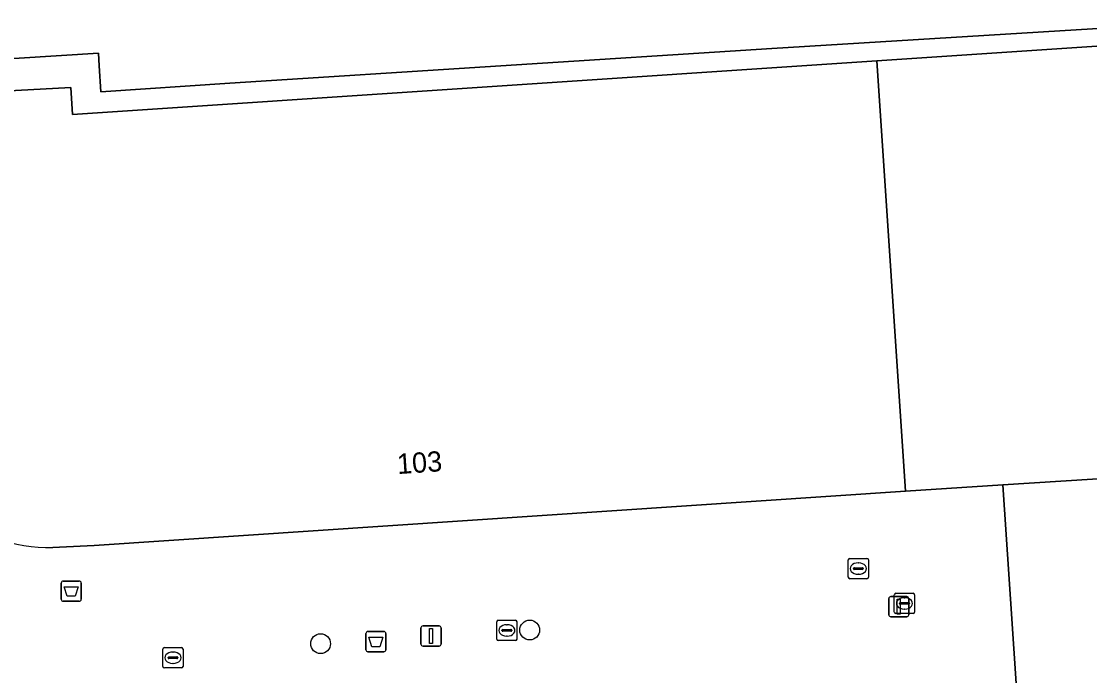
# Model space of a CAD drawing. Extents: x 159680 to 160786, y 387323 to 388340.
# Drawn here: x 160270.6 to 160323.4, y 387792.3 to 387824.6 of the extents above; entities that cross this region are included whole.
import ezdxf

# ---------------------------------------------------------------- set-up
doc = ezdxf.new("R2010")
doc.units = 0
for name, color, linetype in [('IMGEO_Afvalbak', 7, 'Continuous'), ('IMGEO_Boom', 7, 'Continuous'), ('IMGEO_Kolk', 7, 'Continuous'), ('IMGEO_Lichtmast', 7, 'Continuous'), ('IMGEO_Pand', 7, 'Continuous'), ('IMGEO_Pand_nummerreeks', 7, 'Continuous'), ('IMGEO_Rijbaan_lokaal_open', 7, 'Continuous'), ('IMGEO_Rioolput', 7, 'Continuous'), ('IMGEO_Voetpad_open', 7, 'Continuous')]:
    doc.layers.add(name, color=color, linetype=linetype)

msp = doc.modelspace()

# ---------------------------------------------------------------- linework, layer by layer
at = {"layer": 'IMGEO_Afvalbak'}
for p, q in [((160272.658, 387797.006), (160273.448, 387797.006)), ((160273.448, 387797.006), (160272.658, 387797.006)), ((160272.558, 387796.106), (160272.558, 387796.906)), ((160272.558, 387796.906), (160272.558, 387796.106)), ((160273.548, 387796.906), (160273.548, 387796.106)), ((160273.548, 387796.106), (160273.548, 387796.906)), ((160273.448, 387796.006), (160272.658, 387796.006)), ((160272.658, 387796.006), (160273.448, 387796.006)), ((160287.613, 387793.615), (160287.613, 387794.415)), ((160287.613, 387794.415), (160287.613, 387793.615)), ((160287.713, 387794.515), (160288.503, 387794.515)), ((160288.503, 387794.515), (160287.713, 387794.515)), ((160288.603, 387794.415), (160288.603, 387793.615)), ((160288.603, 387793.615), (160288.603, 387794.415)), ((160288.503, 387793.515), (160287.713, 387793.515)), ((160287.713, 387793.515), (160288.503, 387793.515))]:
    msp.add_line(p, q, dxfattribs=at)
for points in [[(160272.701, 387796.72), (160273.405, 387796.72), (160273.256, 387796.25), (160272.85, 387796.25), (160272.701, 387796.72)], [(160287.756, 387794.229), (160288.46, 387794.229), (160288.311, 387793.759), (160287.905, 387793.759), (160287.756, 387794.229)]]:
    msp.add_lwpolyline(points, dxfattribs=at)
for centre, start, end in [((160272.658, 387796.906), 90, 180), ((160272.658, 387796.906), 90, 180), ((160273.448, 387796.906), 0, 90), ((160273.448, 387796.906), 360, 90), ((160272.658, 387796.106), 180, 270), ((160272.658, 387796.106), 180, 270), ((160273.448, 387796.106), 270, 0), ((160273.448, 387796.106), 270, 0), ((160287.713, 387794.415), 90, 180), ((160287.713, 387794.415), 90, 180), ((160288.503, 387794.415), 0, 90), ((160288.503, 387794.415), 360, 90), ((160287.713, 387793.615), 180, 270), ((160287.713, 387793.615), 180, 270), ((160288.503, 387793.615), 270, 0), ((160288.503, 387793.615), 270, 0)]:
    msp.add_arc(centre, 0.1, start, end, dxfattribs=at)
at = {"layer": 'IMGEO_Boom'}
for centre in [(160295.709, 387794.586), (160285.378, 387793.912)]:
    msp.add_circle(centre, 0.489, dxfattribs=at)
at = {"layer": 'IMGEO_Kolk'}
for p, q in [((160313.728, 387795.473), (160313.728, 387796.325)), ((160313.803, 387796.399), (160314.655, 387796.399)), ((160313.987, 387795.893), (160313.987, 387795.905)), ((160314.03, 387795.942), (160314.428, 387795.942)), ((160314.216, 387796.179), (160314.241, 387796.179)), ((160314.471, 387795.905), (160314.471, 387795.893)), ((160314.729, 387796.325), (160314.729, 387795.473)), ((160314.655, 387795.399), (160313.803, 387795.399)), ((160314.425, 387795.856), (160314.027, 387795.856)), ((160314.239, 387795.619), (160314.214, 387795.619)), ((160294.081, 387794.14), (160294.081, 387794.992)), ((160294.156, 387795.066), (160295.008, 387795.066)), ((160294.569, 387794.846), (160294.594, 387794.846)), ((160295.082, 387794.992), (160295.082, 387794.14)), ((160294.34, 387794.56), (160294.34, 387794.572)), ((160294.778, 387794.523), (160294.38, 387794.523)), ((160294.383, 387794.609), (160294.781, 387794.609)), ((160294.824, 387794.572), (160294.824, 387794.56)), ((160295.008, 387794.066), (160294.156, 387794.066)), ((160294.592, 387794.286), (160294.567, 387794.286)), ((160277.581, 387792.792), (160277.581, 387793.644)), ((160277.656, 387793.718), (160278.508, 387793.718)), ((160278.069, 387793.498), (160278.094, 387793.498)), ((160278.582, 387793.644), (160278.582, 387792.792)), ((160277.84, 387793.212), (160277.84, 387793.224)), ((160278.278, 387793.175), (160277.88, 387793.175)), ((160277.883, 387793.261), (160278.281, 387793.261)), ((160278.092, 387792.938), (160278.067, 387792.938)), ((160278.324, 387793.224), (160278.324, 387793.212)), ((160278.508, 387792.718), (160277.656, 387792.718))]:
    msp.add_line(p, q, dxfattribs=at)
for points in [[(160313.728, 387795.473), (160313.728, 387796.325)], [(160313.803, 387796.399), (160314.655, 387796.399)], [(160314.729, 387796.325), (160314.729, 387795.473)], [(160314.655, 387795.399), (160313.803, 387795.399)], [(160294.081, 387794.14), (160294.081, 387794.992)], [(160294.156, 387795.066), (160295.008, 387795.066)], [(160295.082, 387794.992), (160295.082, 387794.14)], [(160295.008, 387794.066), (160294.156, 387794.066)], [(160277.581, 387792.792), (160277.581, 387793.644)], [(160277.656, 387793.718), (160278.508, 387793.718)], [(160278.582, 387793.644), (160278.582, 387792.792)], [(160278.508, 387792.718), (160277.656, 387792.718)]]:
    msp.add_lwpolyline(points, dxfattribs=at)
for centre, radius, start, end in [((160313.805, 387796.323), 0.0765, 91.552, 178.448), ((160313.805, 387796.323), 0.0765, 91.552, 178.448), ((160314.027, 387795.902), 0.0403, 85.8775, 175.7526), ((160314.432, 387795.904), 0.0386, 1.7309, 96.639), ((160314.653, 387796.323), 0.0765, 1.552, 88.448), ((160314.653, 387796.323), 0.0765, 1.552, 88.448), ((160313.805, 387795.475), 0.0765, 181.552, 268.448), ((160313.805, 387795.475), 0.0765, 181.552, 268.448), ((160314.024, 387795.892), 0.0366, 178.938, 274.7102), ((160314.428, 387795.899), 0.043, 264.8664, 352.4533), ((160314.653, 387795.475), 0.0765, 271.552, 358.448), ((160314.653, 387795.475), 0.0765, 271.552, 358.448), ((160294.158, 387794.99), 0.0765, 91.552, 178.448), ((160294.158, 387794.99), 0.0765, 91.552, 178.448), ((160295.006, 387794.99), 0.0765, 1.552, 88.448), ((160295.006, 387794.99), 0.0765, 1.552, 88.448), ((160294.38, 387794.569), 0.0403, 85.8775, 175.7526), ((160294.377, 387794.559), 0.0366, 178.938, 274.7102), ((160294.781, 387794.566), 0.043, 264.8664, 352.4533), ((160294.785, 387794.571), 0.0386, 1.7309, 96.639), ((160294.158, 387794.142), 0.0765, 181.552, 268.448), ((160294.158, 387794.142), 0.0765, 181.552, 268.448), ((160295.006, 387794.142), 0.0765, 271.552, 358.448), ((160295.006, 387794.142), 0.0765, 271.552, 358.448), ((160277.658, 387793.642), 0.0765, 91.552, 178.448), ((160277.658, 387793.642), 0.0765, 91.552, 178.448), ((160278.506, 387793.642), 0.0765, 1.552, 88.448), ((160278.506, 387793.642), 0.0765, 1.552, 88.448), ((160277.658, 387792.794), 0.0765, 181.552, 268.448), ((160277.658, 387792.794), 0.0765, 181.552, 268.448), ((160277.88, 387793.221), 0.0403, 85.8775, 175.7526), ((160277.877, 387793.211), 0.0366, 178.938, 274.7102), ((160278.281, 387793.218), 0.043, 264.8664, 352.4533), ((160278.285, 387793.223), 0.0386, 1.7309, 96.639), ((160278.506, 387792.794), 0.0765, 271.552, 358.448), ((160278.506, 387792.794), 0.0765, 271.552, 358.448)]:
    msp.add_arc(centre, radius, start, end, dxfattribs=at)
for centre, major_axis, ratio, start_param, end_param in [((160314.215, 387795.899), (-0.387, 0.002), 0.722429, 4.712389, 7.853982), ((160314.24, 387795.899), (-0.39, 0.002), 0.717154, 1.570796, 4.712389), ((160294.568, 387794.566), (-0.387, 0.002), 0.722429, 4.712389, 7.853982), ((160294.593, 387794.566), (-0.39, 0.002), 0.717154, 1.570796, 4.712389), ((160278.068, 387793.218), (-0.387, 0.002), 0.722429, 4.712389, 7.853982), ((160278.093, 387793.218), (-0.39, 0.002), 0.717154, 1.570796, 4.712389)]:
    msp.add_ellipse(centre, major_axis=major_axis, ratio=ratio, start_param=start_param, end_param=end_param, dxfattribs=at)
at = {"layer": 'IMGEO_Lichtmast'}
for p, q in [((160313.454, 387795.339), (160313.454, 387796.139)), ((160313.454, 387796.139), (160313.454, 387795.339)), ((160313.554, 387796.239), (160314.344, 387796.239)), ((160314.344, 387796.239), (160313.554, 387796.239)), ((160314.444, 387796.139), (160314.444, 387795.339)), ((160314.444, 387795.339), (160314.444, 387796.139)), ((160314.344, 387795.239), (160313.554, 387795.239)), ((160313.554, 387795.239), (160314.344, 387795.239)), ((160290.338, 387793.889), (160290.338, 387794.689)), ((160290.338, 387794.689), (160290.338, 387793.889)), ((160290.438, 387794.789), (160291.228, 387794.789)), ((160291.228, 387794.789), (160290.438, 387794.789)), ((160291.328, 387794.689), (160291.328, 387793.889)), ((160291.328, 387793.889), (160291.328, 387794.689)), ((160291.228, 387793.789), (160290.438, 387793.789)), ((160290.438, 387793.789), (160291.228, 387793.789))]:
    msp.add_line(p, q, dxfattribs=at)
for points in [[(160313.874, 387796.114), (160314.024, 387796.114), (160314.024, 387795.364), (160313.874, 387795.364), (160313.874, 387796.114)], [(160290.758, 387794.664), (160290.908, 387794.664), (160290.908, 387793.914), (160290.758, 387793.914), (160290.758, 387794.664)]]:
    msp.add_lwpolyline(points, dxfattribs=at)
for centre, start, end in [((160313.554, 387796.139), 90, 180), ((160313.554, 387796.139), 90, 180), ((160314.344, 387796.139), 0, 90), ((160314.344, 387796.139), 360, 90), ((160313.554, 387795.339), 180, 270), ((160313.554, 387795.339), 180, 270), ((160314.344, 387795.339), 270, 0), ((160314.344, 387795.339), 270, 0), ((160290.438, 387794.689), 90, 180), ((160290.438, 387794.689), 90, 180), ((160291.228, 387794.689), 0, 90), ((160291.228, 387794.689), 360, 90), ((160290.438, 387793.889), 180, 270), ((160290.438, 387793.889), 180, 270), ((160291.228, 387793.889), 270, 0), ((160291.228, 387793.889), 270, 0)]:
    msp.add_arc(centre, 0.1, start, end, dxfattribs=at)
at = {"layer": 'IMGEO_Pand'}
for points in [[(160325.609, 387821.289), (160325.458, 387823.545), (160312.863, 387822.702), (160314.285, 387801.439), (160319.097, 387801.761), (160331.352, 387802.523), (160331.283, 387803.548), (160331.738, 387803.578), (160331.695, 387804.219), (160327.791, 387803.958), (160327.719, 387805.043), (160327.902, 387805.056), (160327.861, 387805.674), (160326.659, 387805.594)], [(160331.352, 387802.523), (160319.097, 387801.761), (160322.017, 387758.116), (160322.036, 387757.833), (160333.839, 387758.606), (160334.288, 387758.635), (160334.155, 387760.62)]]:
    msp.add_lwpolyline(points, close=True, dxfattribs=at)
msp.add_lwpolyline([(160272.139, 387798.663), (160272.473, 387798.678), (160274.188, 387798.756), (160314.285, 387801.439), (160312.863, 387822.702), (160273.123, 387820.044), (160273.033, 387821.388), (160266.337, 387821.024), (160267.186, 387805.852), (160264.435, 387805.656)], dxfattribs=at)
msp.add_arc((160271.91, 387805.987), 7.327, 227.3546, 271.7923, dxfattribs=at)
at = {"layer": 'IMGEO_Rijbaan_lokaal_open'}
msp.add_lwpolyline([(160264.374, 387822.431), (160266.548, 387822.576), (160274.398, 387823.082), (160274.439, 387822.446), (160274.521, 387821.163), (160280.899, 387821.601), (160307.674, 387823.303), (160325.4, 387824.392), (160329.533, 387824.646)], dxfattribs=at)
at = {"layer": 'IMGEO_Rioolput'}
for p, q in [((160311.45, 387797.194), (160311.45, 387798.046)), ((160311.525, 387798.12), (160312.377, 387798.12)), ((160312.451, 387798.046), (160312.451, 387797.194)), ((160311.709, 387797.614), (160311.709, 387797.626)), ((160312.147, 387797.577), (160311.749, 387797.577)), ((160311.752, 387797.663), (160312.15, 387797.663)), ((160311.938, 387797.9), (160311.963, 387797.9)), ((160312.193, 387797.626), (160312.193, 387797.614)), ((160312.377, 387797.12), (160311.525, 387797.12)), ((160311.961, 387797.34), (160311.936, 387797.34))]:
    msp.add_line(p, q, dxfattribs=at)
for points in [[(160311.45, 387797.194), (160311.45, 387798.046)], [(160311.525, 387798.12), (160312.377, 387798.12)], [(160312.451, 387798.046), (160312.451, 387797.194)], [(160312.377, 387797.12), (160311.525, 387797.12)]]:
    msp.add_lwpolyline(points, dxfattribs=at)
for centre, radius, start, end in [((160311.527, 387798.044), 0.0765, 91.552, 178.448), ((160311.527, 387798.044), 0.0765, 91.552, 178.448), ((160312.375, 387798.044), 0.0765, 1.552, 88.448), ((160312.375, 387798.044), 0.0765, 1.552, 88.448), ((160311.749, 387797.623), 0.0403, 85.8775, 175.7526), ((160311.746, 387797.613), 0.0366, 178.938, 274.7102), ((160312.15, 387797.62), 0.043, 264.8664, 352.4533), ((160312.154, 387797.625), 0.0386, 1.7309, 96.639), ((160311.527, 387797.196), 0.0765, 181.552, 268.448), ((160311.527, 387797.196), 0.0765, 181.552, 268.448), ((160312.375, 387797.196), 0.0765, 271.552, 358.448), ((160312.375, 387797.196), 0.0765, 271.552, 358.448)]:
    msp.add_arc(centre, radius, start, end, dxfattribs=at)
for centre, major_axis, ratio, start_param, end_param in [((160311.937, 387797.62), (-0.387, 0.002), 0.722429, 4.712389, 7.853982), ((160311.962, 387797.62), (-0.39, 0.002), 0.717154, 1.570796, 4.712389)]:
    msp.add_ellipse(centre, major_axis=major_axis, ratio=ratio, start_param=start_param, end_param=end_param, dxfattribs=at)
at = {"layer": 'IMGEO_Voetpad_open'}
for points in [[(160259.765, 387822.918), (160257.054, 387823.783), (160256.303, 387823.982), (160256, 387823.006), (160256.117, 387820.458), (160257.749, 387820.558), (160259.64, 387820.661), (160266.337, 387821.024), (160273.033, 387821.388), (160273.123, 387820.044), (160312.863, 387822.702), (160325.458, 387823.545), (160325.4, 387824.392), (160307.674, 387823.303), (160280.899, 387821.601), (160274.521, 387821.163), (160274.439, 387822.446)], [(160274.439, 387822.446), (160274.398, 387823.082), (160266.548, 387822.576), (160264.374, 387822.431)], [(160267.045, 387757.179), (160305.293, 387759.637), (160305.552, 387755.65), (160314.074, 387756.196), (160314.413, 387750.902), (160314.471, 387750), (160314.558, 387748.644), (160316.917, 387748.799), (160321.422, 387749.095), (160321.394, 387749.39), (160322.546, 387749.466), (160322.428, 387751.404), (160322.036, 387757.833), (160322.017, 387758.116), (160319.097, 387801.761)], [(160319.097, 387801.761), (160314.285, 387801.439), (160274.188, 387798.756), (160272.473, 387798.678), (160272.139, 387798.663)]]:
    msp.add_lwpolyline(points, dxfattribs=at)
msp.add_arc((160271.91, 387805.987), 7.327, 227.3546, 271.7923, dxfattribs=at)

# ---------------------------------------------------------------- texts
at = {"layer": 'IMGEO_Pand_nummerreeks'}
msp.add_text('103', height=1, rotation=3.8281, dxfattribs=at).set_placement((160289.185, 387802.285))

doc.saveas('drawing.dxf')
